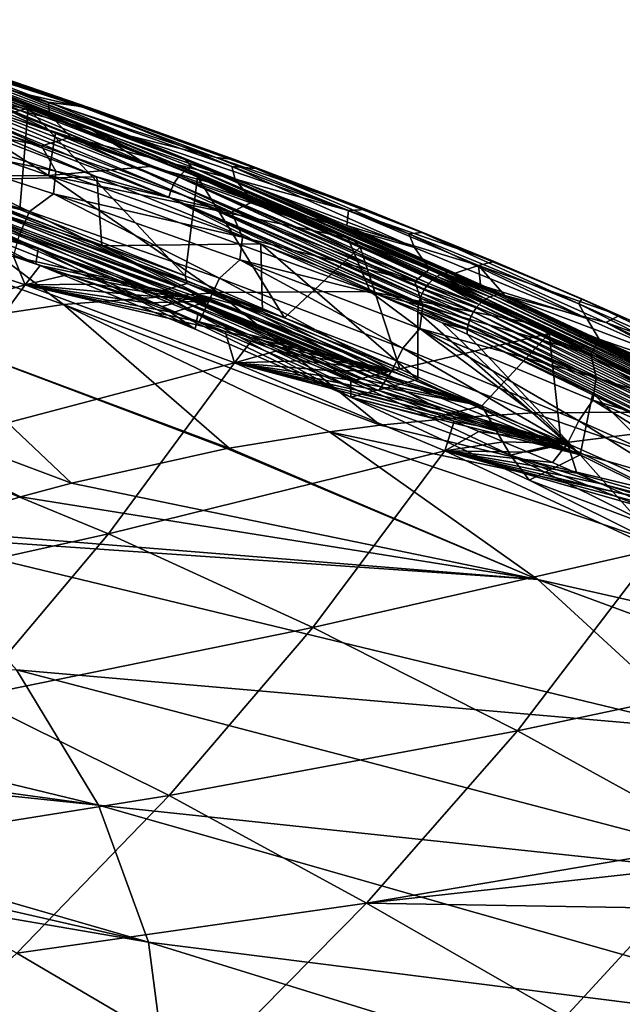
# Model space of a CAD drawing. Header units: metres. Extents: x -90 to 304, y -90 to 74.
# Tile 568 of 570: x 285 to 290, y 18 to 27. Entities that reach past the tile are written whole.
import ezdxf

# ---------------------------------------------------------------- set-up
doc = ezdxf.new("R2010")
doc.units = ezdxf.units.M
doc.layers.add('solid_21662050_350', color=7, linetype='CONTINUOUS')

msp = doc.modelspace()

# ---------------------------------------------------------------- linework, layer by layer
at = {"layer": 'solid_21662050_350'}
for points in [[(282.860077, 26.967546, 141.785889), (285.391907, 25.997471, 144.28891), (283.572021, 26.676016, 142.365829)], [(284.797668, 26.236841, 143.778885), (285.391907, 25.997471, 144.28891), (282.860077, 26.967546, 141.785889)], [(284.084564, 26.513582, 143.061722), (284.797668, 26.236841, 143.778885), (282.860077, 26.967546, 141.785889)], [(283.288879, 26.776848, 142.086197), (284.856659, 26.178158, 143.62468), (283.444427, 25.786367, 141.897827)], [(283.572021, 26.676016, 142.365829), (284.856659, 26.178158, 143.62468), (283.288879, 26.776848, 142.086197)], [(283.348022, 26.779381, 137.338989), (285.046204, 26.1238, 138.744736), (283.334229, 26.675659, 137.097656)], [(283.348022, 26.779381, 137.338989), (285.037933, 26.233812, 138.969894), (285.046204, 26.1238, 138.744736)], [(283.770935, 26.712223, 138.008698), (285.037933, 26.233812, 138.969894), (283.348022, 26.779381, 137.338989)], [(283.334229, 26.675659, 137.097656), (285.046204, 26.1238, 138.744736), (283.55484, 26.468742, 137.130325)], [(285.749878, 25.82793, 144.571564), (284.856659, 26.178158, 143.62468), (283.572021, 26.676016, 142.365829)], [(285.391907, 25.997471, 144.28891), (285.749878, 25.82793, 144.571564), (283.572021, 26.676016, 142.365829)], [(285.342224, 26.18902, 140.948334), (283.698151, 26.713907, 141.556244), (284.731323, 26.328991, 142.559357)], [(285.342224, 26.18902, 140.948334), (284.144592, 26.612247, 139.614594), (283.698151, 26.713907, 141.556244)], [(286.259369, 25.720785, 144.220551), (284.731323, 26.328991, 142.559357), (283.726318, 26.694147, 141.665741)], [(283.929321, 26.579264, 141.983887), (286.259369, 25.720785, 144.220551), (283.726318, 26.694147, 141.665741)], [(283.770935, 26.712223, 138.008698), (284.228638, 26.579193, 138.6539), (284.862305, 26.36977, 139.293213)], [(283.770935, 26.712223, 138.008698), (284.862305, 26.36977, 139.293213), (285.353668, 26.190222, 139.563828)], [(283.770935, 26.712223, 138.008698), (285.353668, 26.190222, 139.563828), (285.037933, 26.233812, 138.969894)], [(283.672821, 26.452242, 145.710098), (282.141113, 26.583212, 149.289658), (285.038818, 25.579311, 150.191071)], [(283.668335, 25.570341, 153.798538), (285.038818, 25.579311, 150.191071), (282.141113, 26.583212, 149.289658)], [(286.250763, 25.618464, 144.461502), (283.929321, 26.579264, 141.983887), (283.867157, 26.541365, 142.034088)], [(283.929321, 26.579264, 141.983887), (286.316223, 25.655144, 144.414688), (286.259369, 25.720785, 144.220551)], [(286.250763, 25.618464, 144.461502), (286.316223, 25.655144, 144.414688), (283.929321, 26.579264, 141.983887)], [(284.862305, 26.36977, 139.293213), (284.144592, 26.612247, 139.614594), (285.342224, 26.18902, 140.948334)], [(284.862305, 26.36977, 139.293213), (284.228638, 26.579193, 138.6539), (284.144592, 26.612247, 139.614594)], [(283.816711, 26.490572, 142.067062), (283.779388, 26.432983, 142.083755), (286.158661, 25.511707, 144.506638)], [(283.867157, 26.541365, 142.034088), (283.816711, 26.490572, 142.067062), (286.197754, 25.568623, 144.491821)], [(286.197754, 25.568623, 144.491821), (283.816711, 26.490572, 142.067062), (286.158661, 25.511707, 144.506638)], [(286.250763, 25.618464, 144.461502), (283.867157, 26.541365, 142.034088), (286.197754, 25.568623, 144.491821)], [(284.084564, 26.513582, 143.061722), (285.418396, 25.989967, 144.424713), (284.797668, 26.236841, 143.778885)], [(284.561249, 26.219551, 145.085114), (285.418396, 25.989967, 144.424713), (284.084564, 26.513582, 143.061722)], [(283.55484, 26.468742, 137.130325), (284.977692, 25.845009, 138.378418), (283.227112, 26.407505, 136.702728)], [(283.227112, 26.407505, 136.702728), (284.977692, 25.845009, 138.378418), (283.384369, 26.174856, 136.774841)], [(283.55484, 26.468742, 137.130325), (285.236481, 25.921221, 138.757584), (284.977692, 25.845009, 138.378418)], [(285.046204, 26.1238, 138.744736), (285.236481, 25.921221, 138.757584), (283.55484, 26.468742, 137.130325)], [(285.100891, 25.955633, 146.168869), (283.672821, 26.452242, 145.710098), (285.038818, 25.579311, 150.191071)], [(284.561249, 26.219551, 145.085114), (283.672821, 26.452242, 145.710098), (285.100891, 25.955633, 146.168869)], [(283.779388, 26.432983, 142.083755), (283.752686, 26.372955, 142.08844), (286.130768, 25.452129, 144.510056)], [(286.158661, 25.511707, 144.506638), (283.779388, 26.432983, 142.083755), (286.130768, 25.452129, 144.510056)], [(283.752686, 26.372955, 142.08844), (283.734619, 26.308586, 142.082458), (286.11203, 25.388025, 144.503326)], [(283.734619, 26.308586, 142.082458), (283.94986, 26.151678, 142.277588), (285.470459, 25.567926, 143.809433)], [(286.11203, 25.388025, 144.503326), (283.734619, 26.308586, 142.082458), (285.470459, 25.567926, 143.809433)], [(286.130768, 25.452129, 144.510056), (283.752686, 26.372955, 142.08844), (286.11203, 25.388025, 144.503326)], [(286.533203, 25.740835, 142.320145), (284.731323, 26.328991, 142.559357), (285.73764, 25.939556, 143.586975)], [(286.259369, 25.720785, 144.220551), (285.73764, 25.939556, 143.586975), (284.731323, 26.328991, 142.559357)], [(286.533203, 25.740835, 142.320145), (285.342224, 26.18902, 140.948334), (284.731323, 26.328991, 142.559357)], [(285.484467, 26.15733, 139.934326), (284.862305, 26.36977, 139.293213), (285.342224, 26.18902, 140.948334)], [(285.353668, 26.190222, 139.563828), (284.862305, 26.36977, 139.293213), (285.484467, 26.15733, 139.934326)], [(284.561249, 26.219551, 145.085114), (285.940674, 25.659512, 146.436249), (285.418396, 25.989967, 144.424713)], [(284.561249, 26.219551, 145.085114), (285.100891, 25.955633, 146.168869), (285.940674, 25.659512, 146.436249)], [(284.797668, 26.236841, 143.778885), (285.418396, 25.989967, 144.424713), (285.391907, 25.997471, 144.28891)], [(285.037933, 26.233812, 138.969894), (286.701599, 25.544165, 140.439789), (285.046204, 26.1238, 138.744736)], [(285.037933, 26.233812, 138.969894), (286.672058, 25.660872, 140.647797), (286.701599, 25.544165, 140.439789)], [(285.353668, 26.190222, 139.563828), (286.672058, 25.660872, 140.647797), (285.037933, 26.233812, 138.969894)], [(283.384369, 26.174856, 136.774841), (285.104218, 25.617224, 138.430771), (283.368317, 25.973232, 136.738876)], [(284.977692, 25.845009, 138.378418), (285.104218, 25.617224, 138.430771), (283.384369, 26.174856, 136.774841)], [(284.856659, 26.178158, 143.62468), (284.783813, 25.276978, 143.215759), (283.444427, 25.786367, 141.897827)], [(283.94986, 26.151678, 142.277588), (284.006348, 25.53558, 142.11821), (285.470459, 25.567926, 143.809433)], [(284.856659, 26.178158, 143.62468), (286.257416, 24.685368, 144.772308), (284.783813, 25.276978, 143.215759)], [(284.856659, 26.178158, 143.62468), (286.36557, 25.569077, 145.225601), (286.257416, 24.685368, 144.772308)], [(285.749878, 25.82793, 144.571564), (286.36557, 25.569077, 145.225601), (284.856659, 26.178158, 143.62468)], [(286.696228, 25.723339, 141.223679), (285.342224, 26.18902, 140.948334), (286.533203, 25.740835, 142.320145)], [(286.696228, 25.723339, 141.223679), (285.484467, 26.15733, 139.934326), (285.342224, 26.18902, 140.948334)], [(285.353668, 26.190222, 139.563828), (285.484467, 26.15733, 139.934326), (286.696228, 25.723339, 141.223679)], [(285.353668, 26.190222, 139.563828), (286.696228, 25.723339, 141.223679), (286.885803, 25.64373, 141.160828)], [(285.353668, 26.190222, 139.563828), (286.885803, 25.64373, 141.160828), (286.672058, 25.660872, 140.647797)], [(285.046204, 26.1238, 138.744736), (286.701599, 25.544165, 140.439789), (285.236481, 25.921221, 138.757584)], [(283.368317, 25.973232, 136.738876), (284.869781, 25.258219, 138.225204), (283.120148, 25.822948, 136.546356)], [(283.368317, 25.973232, 136.738876), (285.084351, 25.415548, 138.393372), (284.869781, 25.258219, 138.225204)], [(285.104218, 25.617224, 138.430771), (285.084351, 25.415548, 138.393372), (283.368317, 25.973232, 136.738876)], [(285.940674, 25.659512, 146.436249), (285.100891, 25.955633, 146.168869), (285.038818, 25.579311, 150.191071)], [(285.391907, 25.997471, 144.28891), (287.756409, 25.000101, 146.940491), (285.749878, 25.82793, 144.571564)], [(287.70517, 25.025986, 146.993011), (287.756409, 25.000101, 146.940491), (285.391907, 25.997471, 144.28891)], [(286.703094, 25.459581, 145.828659), (287.70517, 25.025986, 146.993011), (285.391907, 25.997471, 144.28891)], [(286.281372, 25.636702, 145.357529), (286.703094, 25.459581, 145.828659), (285.391907, 25.997471, 144.28891)], [(285.418396, 25.989967, 144.424713), (286.281372, 25.636702, 145.357529), (285.391907, 25.997471, 144.28891)], [(285.418396, 25.989967, 144.424713), (286.703094, 25.459581, 145.828659), (286.281372, 25.636702, 145.357529)], [(285.940674, 25.659512, 146.436249), (286.703094, 25.459581, 145.828659), (285.418396, 25.989967, 144.424713)], [(285.236481, 25.921221, 138.757584), (286.670288, 25.253817, 140.103714), (284.977692, 25.845009, 138.378418)], [(285.236481, 25.921221, 138.757584), (286.863342, 25.347046, 140.431168), (286.670288, 25.253817, 140.103714)], [(286.701599, 25.544165, 140.439789), (286.863342, 25.347046, 140.431168), (285.236481, 25.921221, 138.757584)], [(287.71167, 25.26939, 143.725311), (285.73764, 25.939556, 143.586975), (286.724243, 25.542072, 144.645706)], [(286.259369, 25.720785, 144.220551), (286.724243, 25.542072, 144.645706), (285.73764, 25.939556, 143.586975)], [(287.71167, 25.26939, 143.725311), (286.533203, 25.740835, 142.320145), (285.73764, 25.939556, 143.586975)], [(283.120148, 25.822948, 136.546356), (284.869781, 25.258219, 138.225204), (284.779999, 25.05504, 138.24527)], [(284.372864, 25.379379, 142.953491), (283.444427, 25.786367, 141.897827), (284.783813, 25.276978, 143.215759)], [(284.977692, 25.845009, 138.378418), (286.670288, 25.253817, 140.103714), (285.104218, 25.617224, 138.430771)], [(287.799438, 24.958883, 146.889191), (286.36557, 25.569077, 145.225601), (285.749878, 25.82793, 144.571564)], [(287.761658, 24.996424, 146.934738), (287.799438, 24.958883, 146.889191), (285.749878, 25.82793, 144.571564)], [(287.756409, 25.000101, 146.940491), (287.761658, 24.996424, 146.934738), (285.749878, 25.82793, 144.571564)], [(286.259369, 25.720785, 144.220551), (288.549713, 24.704548, 146.977737), (288.565948, 24.709534, 146.966232)], [(286.316223, 25.655144, 144.414688), (288.549713, 24.704548, 146.977737), (286.259369, 25.720785, 144.220551)], [(286.259369, 25.720785, 144.220551), (288.565948, 24.709534, 146.966232), (288.59967, 24.715668, 146.940826)], [(286.259369, 25.720785, 144.220551), (288.59967, 24.715668, 146.940826), (288.622223, 24.716518, 146.922653)], [(286.259369, 25.720785, 144.220551), (288.622223, 24.716518, 146.922653), (286.724243, 25.542072, 144.645706)], [(287.869171, 25.276123, 142.528931), (286.533203, 25.740835, 142.320145), (287.71167, 25.26939, 143.725311)], [(287.869171, 25.276123, 142.528931), (286.696228, 25.723339, 141.223679), (286.533203, 25.740835, 142.320145)], [(286.885803, 25.64373, 141.160828), (286.696228, 25.723339, 141.223679), (287.869171, 25.276123, 142.528931)], [(285.940674, 25.659512, 146.436249), (285.038818, 25.579311, 150.191071), (287.70517, 25.025986, 146.993011)], [(285.104218, 25.617224, 138.430771), (286.767944, 25.031889, 140.134583), (285.084351, 25.415548, 138.393372)], [(286.670288, 25.253817, 140.103714), (286.767944, 25.031889, 140.134583), (285.104218, 25.617224, 138.430771)], [(285.940674, 25.659512, 146.436249), (287.70517, 25.025986, 146.993011), (286.703094, 25.459581, 145.828659)], [(286.250763, 25.618464, 144.461502), (286.197754, 25.568623, 144.491821), (288.426788, 24.61912, 147.047211)], [(286.250763, 25.618464, 144.461502), (288.48114, 24.668388, 147.020721), (286.316223, 25.655144, 144.414688)], [(286.250763, 25.618464, 144.461502), (288.426788, 24.61912, 147.047211), (288.465607, 24.656471, 147.029068)], [(286.250763, 25.618464, 144.461502), (288.465607, 24.656471, 147.029068), (288.48114, 24.668388, 147.020721)], [(286.316223, 25.655144, 144.414688), (288.48114, 24.668388, 147.020721), (288.497345, 24.679256, 147.011414)], [(286.316223, 25.655144, 144.414688), (288.497345, 24.679256, 147.011414), (288.531158, 24.697233, 146.990265)], [(286.316223, 25.655144, 144.414688), (288.531158, 24.697233, 146.990265), (288.549713, 24.704548, 146.977737)], [(286.672058, 25.660872, 140.647797), (288.298462, 24.937565, 142.18161), (286.701599, 25.544165, 140.439789)], [(286.672058, 25.660872, 140.647797), (288.248596, 25.061371, 142.371521), (288.298462, 24.937565, 142.18161)], [(286.885803, 25.64373, 141.160828), (288.248596, 25.061371, 142.371521), (286.672058, 25.660872, 140.647797)], [(286.885803, 25.64373, 141.160828), (287.869171, 25.276123, 142.528931), (288.365723, 25.073385, 142.79863)], [(286.885803, 25.64373, 141.160828), (288.365723, 25.073385, 142.79863), (288.248596, 25.061371, 142.371521)], [(283.668335, 25.570341, 153.798538), (282.282043, 25.462223, 157.405243), (285.171143, 24.431583, 158.289612)], [(286.546692, 24.538097, 154.679794), (285.038818, 25.579311, 150.191071), (283.668335, 25.570341, 153.798538)], [(286.546692, 24.538097, 154.679794), (283.668335, 25.570341, 153.798538), (285.171143, 24.431583, 158.289612)], [(285.470459, 25.567926, 143.809433), (284.006348, 25.53558, 142.11821), (285.512451, 24.952457, 143.637833)], [(284.487549, 25.275898, 142.797318), (285.512451, 24.952457, 143.637833), (284.006348, 25.53558, 142.11821)], [(285.038818, 25.579311, 150.191071), (287.904846, 24.545956, 151.074692), (287.70517, 25.025986, 146.993011)], [(286.546692, 24.538097, 154.679794), (287.904846, 24.545956, 151.074692), (285.038818, 25.579311, 150.191071)], [(285.470459, 25.567926, 143.809433), (285.512451, 24.952457, 143.637833), (286.93158, 24.972134, 145.396774)], [(286.11203, 25.388025, 144.503326), (285.470459, 25.567926, 143.809433), (286.93158, 24.972134, 145.396774)], [(286.197754, 25.568623, 144.491821), (286.158661, 25.511707, 144.506638), (288.385284, 24.562698, 147.060547)], [(286.197754, 25.568623, 144.491821), (288.385284, 24.562698, 147.060547), (288.387695, 24.566624, 147.060013)], [(286.197754, 25.568623, 144.491821), (288.387695, 24.566624, 147.060013), (288.411255, 24.600462, 147.053101)], [(286.197754, 25.568623, 144.491821), (288.411255, 24.600462, 147.053101), (288.426788, 24.61912, 147.047211)], [(286.36557, 25.569077, 145.225601), (287.14212, 24.312737, 145.76622), (286.257416, 24.685368, 144.772308)], [(286.36557, 25.569077, 145.225601), (287.814423, 24.941969, 146.886093), (287.14212, 24.312737, 145.76622)], [(287.799438, 24.958883, 146.889191), (287.814423, 24.941969, 146.886093), (286.36557, 25.569077, 145.225601)], [(286.701599, 25.544165, 140.439789), (288.298462, 24.937565, 142.18161), (286.863342, 25.347046, 140.431168)], [(286.724243, 25.542072, 144.645706), (288.622223, 24.716518, 146.922653), (287.697662, 25.133259, 145.7435)], [(287.71167, 25.26939, 143.725311), (286.724243, 25.542072, 144.645706), (287.697662, 25.133259, 145.7435)], [(285.171143, 24.431583, 158.289612), (282.282043, 25.462223, 157.405243), (283.779633, 24.224615, 161.90329)], [(283.45816, 25.50252, 142.654282), (284.945374, 24.926147, 144.154037), (283.586151, 25.312702, 142.728058)], [(284.129272, 25.302382, 143.167358), (284.945374, 24.926147, 144.154037), (283.45816, 25.50252, 142.654282)], [(286.130768, 25.452129, 144.510056), (286.11203, 25.388025, 144.503326), (288.336487, 24.439508, 147.055359)], [(286.158661, 25.511707, 144.506638), (286.130768, 25.452129, 144.510056), (288.355957, 24.50366, 147.062927)], [(286.130768, 25.452129, 144.510056), (288.336487, 24.439508, 147.055359), (288.338287, 24.447649, 147.056854)], [(286.130768, 25.452129, 144.510056), (288.338287, 24.447649, 147.056854), (288.350372, 24.488745, 147.062057)], [(286.130768, 25.452129, 144.510056), (288.350372, 24.488745, 147.062057), (288.355957, 24.50366, 147.062927)], [(286.158661, 25.511707, 144.506638), (288.355957, 24.50366, 147.062927), (288.366943, 24.528734, 147.063126)], [(286.158661, 25.511707, 144.506638), (288.366943, 24.528734, 147.063126), (288.385284, 24.562698, 147.060547)], [(284.21048, 25.328047, 143.096069), (284.291656, 25.353714, 143.02478), (286.190918, 24.59482, 145.018585)], [(284.291656, 25.353714, 143.02478), (284.372864, 25.379379, 142.953491), (286.275574, 24.619164, 144.950974)], [(286.190918, 24.59482, 145.018585), (284.291656, 25.353714, 143.02478), (286.275574, 24.619164, 144.950974)], [(284.372864, 25.379379, 142.953491), (284.783813, 25.276978, 143.215759), (286.257416, 24.685368, 144.772308)], [(286.275574, 24.619164, 144.950974), (284.372864, 25.379379, 142.953491), (286.257416, 24.685368, 144.772308)], [(285.084351, 25.415548, 138.393372), (286.562225, 24.664589, 139.953049), (284.869781, 25.258219, 138.225204)], [(285.084351, 25.415548, 138.393372), (286.744629, 24.830214, 140.095383), (286.562225, 24.664589, 139.953049)], [(286.767944, 25.031889, 140.134583), (286.744629, 24.830214, 140.095383), (285.084351, 25.415548, 138.393372)], [(286.11203, 25.388025, 144.503326), (288.328308, 24.366032, 147.034744), (288.330933, 24.406116, 147.047638)], [(286.11203, 25.388025, 144.503326), (286.93158, 24.972134, 145.396774), (288.328308, 24.366032, 147.034744)], [(286.11203, 25.388025, 144.503326), (288.330933, 24.406116, 147.047638), (288.336487, 24.439508, 147.055359)], [(286.863342, 25.347046, 140.431168), (288.302704, 24.634811, 141.87738), (286.670288, 25.253817, 140.103714)], [(286.863342, 25.347046, 140.431168), (288.433563, 24.746876, 142.149933), (288.302704, 24.634811, 141.87738)], [(288.298462, 24.937565, 142.18161), (288.433563, 24.746876, 142.149933), (286.863342, 25.347046, 140.431168)], [(283.586151, 25.312702, 142.728058), (284.927124, 24.792295, 144.084137), (284.156982, 25.171329, 143.087769)], [(284.945374, 24.926147, 144.154037), (284.927124, 24.792295, 144.084137), (283.586151, 25.312702, 142.728058)], [(286.106232, 24.570477, 145.086212), (284.129272, 25.302382, 143.167358), (284.21048, 25.328047, 143.096069)], [(284.129272, 25.302382, 143.167358), (286.021576, 24.546133, 145.153824), (284.945374, 24.926147, 144.154037)], [(286.106232, 24.570477, 145.086212), (286.021576, 24.546133, 145.153824), (284.129272, 25.302382, 143.167358)], [(286.106232, 24.570477, 145.086212), (284.21048, 25.328047, 143.096069), (286.190918, 24.59482, 145.018585)], [(284.37738, 25.241028, 142.894165), (286.397186, 24.513268, 144.803177), (284.487549, 25.275898, 142.797318)], [(284.487549, 25.275898, 142.797318), (286.397186, 24.513268, 144.803177), (285.512451, 24.952457, 143.637833)], [(284.869781, 25.258219, 138.225204), (286.468231, 24.462189, 139.970764), (284.779999, 25.05504, 138.24527)], [(284.869781, 25.258219, 138.225204), (286.562225, 24.664589, 139.953049), (286.468231, 24.462189, 139.970764)], [(288.871216, 24.77771, 145.15683), (287.71167, 25.26939, 143.725311), (287.697662, 25.133259, 145.7435)], [(289.009583, 24.813622, 143.858505), (287.869171, 25.276123, 142.528931), (287.71167, 25.26939, 143.725311)], [(289.009583, 24.813622, 143.858505), (287.71167, 25.26939, 143.725311), (288.871216, 24.77771, 145.15683)], [(288.365723, 25.073385, 142.79863), (287.869171, 25.276123, 142.528931), (289.009583, 24.813622, 143.858505)], [(281.956512, 23.804647, 137.549377), (282.985352, 25.21801, 136.863602), (284.830658, 24.604788, 138.665985)], [(284.830658, 24.604788, 138.665985), (282.985352, 25.21801, 136.863602), (284.725616, 24.859064, 138.358887)], [(284.267181, 25.206173, 142.990982), (284.156982, 25.171329, 143.087769), (286.052429, 24.414097, 145.078629)], [(284.927124, 24.792295, 144.084137), (286.052429, 24.414097, 145.078629), (284.156982, 25.171329, 143.087769)], [(284.267181, 25.206173, 142.990982), (286.167389, 24.447138, 144.986862), (284.37738, 25.241028, 142.894165)], [(284.267181, 25.206173, 142.990982), (286.052429, 24.414097, 145.078629), (286.167389, 24.447138, 144.986862)], [(284.37738, 25.241028, 142.894165), (286.282318, 24.480194, 144.895035), (286.397186, 24.513268, 144.803177)], [(286.167389, 24.447138, 144.986862), (286.282318, 24.480194, 144.895035), (284.37738, 25.241028, 142.894165)], [(286.670288, 25.253817, 140.103714), (288.302704, 24.634811, 141.87738), (286.767944, 25.031889, 140.134583)], [(287.697662, 25.133259, 145.7435), (288.622223, 24.716518, 146.922653), (288.631592, 24.71607, 146.914795)], [(287.697662, 25.133259, 145.7435), (288.631592, 24.71607, 146.914795), (288.662811, 24.710903, 146.887283)], [(288.871216, 24.77771, 145.15683), (287.697662, 25.133259, 145.7435), (288.662811, 24.710903, 146.887283)], [(284.779999, 25.05504, 138.24527), (286.468231, 24.462189, 139.970764), (284.725616, 24.859064, 138.358887)], [(286.767944, 25.031889, 140.134583), (288.37326, 24.419605, 141.885132), (286.744629, 24.830214, 140.095383)], [(288.302704, 24.634811, 141.87738), (288.37326, 24.419605, 141.885132), (286.767944, 25.031889, 140.134583)], [(289.39325, 24.251583, 149.110519), (287.756409, 25.000101, 146.940491), (287.70517, 25.025986, 146.993011)], [(287.904846, 24.545956, 151.074692), (289.39325, 24.251583, 149.110519), (287.70517, 25.025986, 146.993011)], [(289.452972, 24.223412, 149.055206), (287.761658, 24.996424, 146.934738), (287.756409, 25.000101, 146.940491)], [(289.39325, 24.251583, 149.110519), (289.452972, 24.223412, 149.055206), (287.756409, 25.000101, 146.940491)], [(289.452972, 24.223412, 149.055206), (287.799438, 24.958883, 146.889191), (287.761658, 24.996424, 146.934738)], [(288.365723, 25.073385, 142.79863), (289.764465, 24.436895, 144.139694), (288.248596, 25.061371, 142.371521)], [(288.248596, 25.061371, 142.371521), (289.833771, 24.305456, 143.968994), (288.298462, 24.937565, 142.18161)], [(288.248596, 25.061371, 142.371521), (289.764465, 24.436895, 144.139694), (289.833771, 24.305456, 143.968994)], [(288.365723, 25.073385, 142.79863), (289.009583, 24.813622, 143.858505), (289.790588, 24.481033, 144.475891)], [(288.365723, 25.073385, 142.79863), (289.790588, 24.481033, 144.475891), (289.764465, 24.436895, 144.139694)], [(284.945374, 24.926147, 144.154037), (286.344879, 24.210655, 145.623672), (284.927124, 24.792295, 144.084137)], [(284.945374, 24.926147, 144.154037), (286.368073, 24.341702, 145.700546), (286.344879, 24.210655, 145.623672)], [(286.021576, 24.546133, 145.153824), (286.368073, 24.341702, 145.700546), (284.945374, 24.926147, 144.154037)], [(286.93158, 24.972134, 145.396774), (285.512451, 24.952457, 143.637833), (286.944824, 24.364628, 145.195007)], [(286.397186, 24.513268, 144.803177), (286.944824, 24.364628, 145.195007), (285.512451, 24.952457, 143.637833)], [(286.93158, 24.972134, 145.396774), (286.944824, 24.364628, 145.195007), (288.328156, 23.762032, 146.817062)], [(286.93158, 24.972134, 145.396774), (288.328156, 23.762032, 146.817062), (288.328308, 24.366032, 147.034744)], [(287.814423, 24.941969, 146.886093), (288.170135, 23.859165, 146.982346), (287.14212, 24.312737, 145.76622)], [(287.799438, 24.958883, 146.889191), (289.499695, 24.174314, 149.002045), (287.814423, 24.941969, 146.886093)], [(289.452972, 24.223412, 149.055206), (289.499695, 24.174314, 149.002045), (287.799438, 24.958883, 146.889191)], [(287.814423, 24.941969, 146.886093), (289.499695, 24.174314, 149.002045), (288.170135, 23.859165, 146.982346)], [(288.298462, 24.937565, 142.18161), (289.833771, 24.305456, 143.968994), (288.433563, 24.746876, 142.149933)], [(284.830658, 24.604788, 138.665985), (284.725616, 24.859064, 138.358887), (284.965271, 24.777563, 138.598175)], [(286.468231, 24.462189, 139.970764), (284.965271, 24.777563, 138.598175), (284.725616, 24.859064, 138.358887)], [(286.744629, 24.830214, 140.095383), (288.194824, 24.043003, 141.728699), (286.562225, 24.664589, 139.953049)], [(286.744629, 24.830214, 140.095383), (288.346802, 24.217985, 141.843765), (288.194824, 24.043003, 141.728699)], [(288.37326, 24.419605, 141.885132), (288.346802, 24.217985, 141.843765), (286.744629, 24.830214, 140.095383)], [(284.830658, 24.604788, 138.665985), (284.965271, 24.777563, 138.598175), (285.203827, 24.69548, 138.83844)], [(284.927124, 24.792295, 144.084137), (286.344879, 24.210655, 145.623672), (286.052429, 24.414097, 145.078629)], [(286.468231, 24.462189, 139.970764), (285.203827, 24.69548, 138.83844), (284.965271, 24.777563, 138.598175)], [(288.433563, 24.746876, 142.149933), (289.871979, 23.989208, 143.698547), (288.302704, 24.634811, 141.87738)], [(288.433563, 24.746876, 142.149933), (289.944183, 24.122141, 143.912903), (289.871979, 23.989208, 143.698547)], [(289.833771, 24.305456, 143.968994), (289.944183, 24.122141, 143.912903), (288.433563, 24.746876, 142.149933)], [(288.871216, 24.77771, 145.15683), (288.662811, 24.710903, 146.887283), (288.887543, 24.609797, 147.163116)], [(290.12561, 24.333963, 145.22084), (289.009583, 24.813622, 143.858505), (288.871216, 24.77771, 145.15683)], [(288.871216, 24.77771, 145.15683), (288.887543, 24.609797, 147.163116), (289.104584, 24.511206, 147.432526)], [(290.004608, 24.271036, 146.603836), (288.871216, 24.77771, 145.15683), (289.104584, 24.511206, 147.432526)], [(290.12561, 24.333963, 145.22084), (288.871216, 24.77771, 145.15683), (290.004608, 24.271036, 146.603836)], [(289.790588, 24.481033, 144.475891), (289.009583, 24.813622, 143.858505), (290.12561, 24.333963, 145.22084)], [(284.830658, 24.604788, 138.665985), (285.203827, 24.69548, 138.83844), (285.441284, 24.612812, 139.079712)], [(286.468231, 24.462189, 139.970764), (285.441284, 24.612812, 139.079712), (285.203827, 24.69548, 138.83844)], [(286.275574, 24.619164, 144.950974), (286.257416, 24.685368, 144.772308), (287.14212, 24.312737, 145.76622)], [(286.562225, 24.664589, 139.953049), (288.096893, 23.841303, 141.743637), (286.468231, 24.462189, 139.970764)], [(286.562225, 24.664589, 139.953049), (288.194824, 24.043003, 141.728699), (288.096893, 23.841303, 141.743637)], [(288.465607, 24.656471, 147.029068), (288.426788, 24.61912, 147.047211), (288.876556, 24.431181, 147.585724)], [(288.48114, 24.668388, 147.020721), (288.465607, 24.656471, 147.029068), (288.906342, 24.458218, 147.571762)], [(288.465607, 24.656471, 147.029068), (288.876556, 24.431181, 147.585724), (288.906342, 24.458218, 147.571762)], [(288.497345, 24.679256, 147.011414), (288.48114, 24.668388, 147.020721), (288.938141, 24.480625, 147.554489)], [(288.48114, 24.668388, 147.020721), (288.906342, 24.458218, 147.571762), (288.938141, 24.480625, 147.554489)], [(288.531158, 24.697233, 146.990265), (288.497345, 24.679256, 147.011414), (288.971344, 24.497959, 147.534241)], [(288.497345, 24.679256, 147.011414), (288.938141, 24.480625, 147.554489), (288.971344, 24.497959, 147.534241)], [(288.549713, 24.704548, 146.977737), (288.531158, 24.697233, 146.990265), (289.005249, 24.509869, 147.511444)], [(288.531158, 24.697233, 146.990265), (288.971344, 24.497959, 147.534241), (289.005249, 24.509869, 147.511444)], [(288.565948, 24.709534, 146.966232), (288.549713, 24.704548, 146.977737), (289.005249, 24.509869, 147.511444)], [(288.59967, 24.715668, 146.940826), (288.565948, 24.709534, 146.966232), (289.039215, 24.516108, 147.486572)], [(288.565948, 24.709534, 146.966232), (289.005249, 24.509869, 147.511444), (289.039215, 24.516108, 147.486572)], [(288.622223, 24.716518, 146.922653), (288.59967, 24.715668, 146.940826), (289.07254, 24.51656, 147.460083)], [(288.59967, 24.715668, 146.940826), (289.039215, 24.516108, 147.486572), (289.07254, 24.51656, 147.460083)], [(288.631592, 24.71607, 146.914795), (288.622223, 24.716518, 146.922653), (289.07254, 24.51656, 147.460083)], [(288.631592, 24.71607, 146.914795), (289.07254, 24.51656, 147.460083), (289.104584, 24.511206, 147.432526)], [(288.887543, 24.609797, 147.163116), (288.631592, 24.71607, 146.914795), (289.104584, 24.511206, 147.432526)], [(288.887543, 24.609797, 147.163116), (288.662811, 24.710903, 146.887283), (288.631592, 24.71607, 146.914795)], [(283.757751, 23.135487, 139.403717), (281.956512, 23.804647, 137.549377), (284.830658, 24.604788, 138.665985)], [(283.757751, 23.135487, 139.403717), (284.830658, 24.604788, 138.665985), (286.694641, 23.910372, 140.629257)], [(284.830658, 24.604788, 138.665985), (285.441284, 24.612812, 139.079712), (285.677673, 24.529554, 139.321991)], [(284.830658, 24.604788, 138.665985), (286.380341, 24.276258, 140.054932), (286.612366, 24.190657, 140.301254)], [(286.694641, 23.910372, 140.629257), (284.830658, 24.604788, 138.665985), (286.612366, 24.190657, 140.301254)], [(284.830658, 24.604788, 138.665985), (286.147217, 24.361271, 139.809631), (286.380341, 24.276258, 140.054932)], [(284.830658, 24.604788, 138.665985), (285.912994, 24.445704, 139.565308), (286.147217, 24.361271, 139.809631)], [(284.830658, 24.604788, 138.665985), (285.677673, 24.529554, 139.321991), (285.912994, 24.445704, 139.565308)], [(286.468231, 24.462189, 139.970764), (285.677673, 24.529554, 139.321991), (285.441284, 24.612812, 139.079712)], [(287.907257, 23.793049, 147.173721), (286.021576, 24.546133, 145.153824), (286.106232, 24.570477, 145.086212)], [(286.106232, 24.570477, 145.086212), (286.190918, 24.59482, 145.018585), (287.995239, 23.816004, 147.10997)], [(286.106232, 24.570477, 145.086212), (287.995239, 23.816004, 147.10997), (287.951569, 23.804609, 147.141617)], [(287.907257, 23.793049, 147.173721), (286.106232, 24.570477, 145.086212), (287.951569, 23.804609, 147.141617)], [(286.190918, 24.59482, 145.018585), (286.275574, 24.619164, 144.950974), (288.083252, 23.838966, 147.046188)], [(286.190918, 24.59482, 145.018585), (288.083252, 23.838966, 147.046188), (287.995239, 23.816004, 147.10997)], [(286.275574, 24.619164, 144.950974), (287.14212, 24.312737, 145.76622), (288.170135, 23.859165, 146.982346)], [(288.083252, 23.838966, 147.046188), (286.275574, 24.619164, 144.950974), (288.170135, 23.859165, 146.982346)], [(288.302704, 24.634811, 141.87738), (289.871979, 23.989208, 143.698547), (288.37326, 24.419605, 141.885132)], [(288.385284, 24.562698, 147.060547), (288.366943, 24.528734, 147.063126), (288.8255, 24.365496, 147.602692)], [(288.387695, 24.566624, 147.060013), (288.385284, 24.562698, 147.060547), (288.8255, 24.365496, 147.602692)], [(288.411255, 24.600462, 147.053101), (288.387695, 24.566624, 147.060013), (288.849426, 24.400063, 147.596115)], [(288.387695, 24.566624, 147.060013), (288.8255, 24.365496, 147.602692), (288.849426, 24.400063, 147.596115)], [(288.426788, 24.61912, 147.047211), (288.411255, 24.600462, 147.053101), (288.876556, 24.431181, 147.585724)], [(288.411255, 24.600462, 147.053101), (288.849426, 24.400063, 147.596115), (288.876556, 24.431181, 147.585724)], [(286.546692, 24.538097, 154.679794), (285.171143, 24.431583, 158.289612), (287.994598, 23.356218, 159.227509)], [(286.468231, 24.462189, 139.970764), (285.912994, 24.445704, 139.565308), (285.677673, 24.529554, 139.321991)], [(286.021576, 24.546133, 145.153824), (287.819305, 23.7701, 147.237473), (286.368073, 24.341702, 145.700546)], [(287.907257, 23.793049, 147.173721), (287.819305, 23.7701, 147.237473), (286.021576, 24.546133, 145.153824)], [(286.167389, 24.447138, 144.986862), (287.970673, 23.66865, 147.076431), (286.282318, 24.480194, 144.895035)], [(286.282318, 24.480194, 144.895035), (288.209564, 23.731031, 146.903168), (286.397186, 24.513268, 144.803177)], [(286.282318, 24.480194, 144.895035), (288.090088, 23.699818, 146.989868), (288.209564, 23.731031, 146.903168)], [(288.031494, 23.684523, 147.032349), (288.090088, 23.699818, 146.989868), (286.282318, 24.480194, 144.895035)], [(287.970673, 23.66865, 147.076431), (288.031494, 23.684523, 147.032349), (286.282318, 24.480194, 144.895035)], [(286.397186, 24.513268, 144.803177), (288.209564, 23.731031, 146.903168), (286.944824, 24.364628, 145.195007)], [(286.546692, 24.538097, 154.679794), (289.353394, 23.465822, 155.626633), (287.904846, 24.545956, 151.074692)], [(286.546692, 24.538097, 154.679794), (287.994598, 23.356218, 159.227509), (288.670349, 23.422979, 157.44104)], [(286.546692, 24.538097, 154.679794), (288.670349, 23.422979, 157.44104), (289.353394, 23.465822, 155.626633)], [(287.904846, 24.545956, 151.074692), (289.353394, 23.465822, 155.626633), (290.719025, 23.475111, 151.979782)], [(287.904846, 24.545956, 151.074692), (290.719025, 23.475111, 151.979782), (289.39325, 24.251583, 149.110519)], [(288.350372, 24.488745, 147.062057), (288.338287, 24.447649, 147.056854), (288.788971, 24.28882, 147.604004)], [(288.355957, 24.50366, 147.062927), (288.350372, 24.488745, 147.062057), (288.805206, 24.328167, 147.605331)], [(288.350372, 24.488745, 147.062057), (288.788971, 24.28882, 147.604004), (288.805206, 24.328167, 147.605331)], [(288.366943, 24.528734, 147.063126), (288.355957, 24.50366, 147.062927), (288.805206, 24.328167, 147.605331)], [(288.366943, 24.528734, 147.063126), (288.805206, 24.328167, 147.605331), (288.8255, 24.365496, 147.602692)], [(291.140594, 23.417059, 150.498352), (288.938141, 24.480625, 147.554489), (288.906342, 24.458218, 147.571762)], [(291.175018, 23.433535, 150.480225), (288.971344, 24.497959, 147.534241), (288.938141, 24.480625, 147.554489)], [(291.175018, 23.433535, 150.480225), (288.938141, 24.480625, 147.554489), (291.140594, 23.417059, 150.498352)], [(291.210144, 23.444653, 150.459656), (289.005249, 24.509869, 147.511444), (288.971344, 24.497959, 147.534241)], [(291.210144, 23.444653, 150.459656), (288.971344, 24.497959, 147.534241), (291.175018, 23.433535, 150.480225)], [(291.245392, 23.450195, 150.436996), (289.039215, 24.516108, 147.486572), (289.005249, 24.509869, 147.511444)], [(291.245392, 23.450195, 150.436996), (289.005249, 24.509869, 147.511444), (291.210144, 23.444653, 150.459656)], [(291.279938, 23.450048, 150.412781), (289.07254, 24.51656, 147.460083), (289.039215, 24.516108, 147.486572)], [(291.279938, 23.450048, 150.412781), (289.039215, 24.516108, 147.486572), (291.245392, 23.450195, 150.436996)], [(291.314087, 23.446342, 150.387985), (289.104584, 24.511206, 147.432526), (289.07254, 24.51656, 147.460083)], [(291.279938, 23.450048, 150.412781), (291.314087, 23.446342, 150.387985), (289.07254, 24.51656, 147.460083)], [(290.650208, 23.92901, 147.912033), (290.004608, 24.271036, 146.603836), (289.104584, 24.511206, 147.432526)], [(290.235016, 23.980997, 148.894592), (290.650208, 23.92901, 147.912033), (289.104584, 24.511206, 147.432526)], [(290.235016, 23.980997, 148.894592), (289.104584, 24.511206, 147.432526), (291.314087, 23.446342, 150.387985)], [(289.790588, 24.481033, 144.475891), (291.218231, 23.791906, 145.950592), (289.764465, 24.436895, 144.139694)], [(289.790588, 24.481033, 144.475891), (290.12561, 24.333963, 145.22084), (291.159729, 23.870647, 146.191208)], [(289.790588, 24.481033, 144.475891), (291.159729, 23.870647, 146.191208), (291.218231, 23.791906, 145.950592)], [(285.171143, 24.431583, 158.289612), (283.779633, 24.224615, 161.90329), (286.648163, 23.152071, 162.76123)], [(285.171143, 24.431583, 158.289612), (287.543182, 23.2983, 160.415833), (287.994598, 23.356218, 159.227509)], [(285.171143, 24.431583, 158.289612), (286.648163, 23.152071, 162.76123), (287.543182, 23.2983, 160.415833)], [(286.468231, 24.462189, 139.970764), (286.147217, 24.361271, 139.809631), (285.912994, 24.445704, 139.565308)], [(286.167389, 24.447138, 144.986862), (286.052429, 24.414097, 145.078629), (287.851318, 23.637514, 147.162918)], [(287.732117, 23.606438, 147.249237), (287.851318, 23.637514, 147.162918), (286.052429, 24.414097, 145.078629)], [(286.344879, 24.210655, 145.623672), (287.732117, 23.606438, 147.249237), (286.052429, 24.414097, 145.078629)], [(286.468231, 24.462189, 139.970764), (286.380341, 24.276258, 140.054932), (286.147217, 24.361271, 139.809631)], [(286.167389, 24.447138, 144.986862), (287.851318, 23.637514, 147.162918), (287.970673, 23.66865, 147.076431)], [(286.468231, 24.462189, 139.970764), (288.096893, 23.841303, 141.743637), (286.380341, 24.276258, 140.054932)], [(288.330933, 24.406116, 147.047638), (288.328308, 24.366032, 147.034744), (288.769989, 24.207325, 147.589569)], [(288.336487, 24.439508, 147.055359), (288.330933, 24.406116, 147.047638), (288.777161, 24.248281, 147.598709)], [(288.330933, 24.406116, 147.047638), (288.769989, 24.207325, 147.589569), (288.777161, 24.248281, 147.598709)], [(288.338287, 24.447649, 147.056854), (288.336487, 24.439508, 147.055359), (288.777161, 24.248281, 147.598709)], [(288.338287, 24.447649, 147.056854), (288.777161, 24.248281, 147.598709), (288.788971, 24.28882, 147.604004)], [(288.37326, 24.419605, 141.885132), (289.917389, 23.781569, 143.681747), (288.346802, 24.217985, 141.843765)], [(289.871979, 23.989208, 143.698547), (289.917389, 23.781569, 143.681747), (288.37326, 24.419605, 141.885132)], [(291.02359, 23.305357, 150.539948), (288.849426, 24.400063, 147.596115), (288.8255, 24.365496, 147.602692)], [(291.048523, 23.339136, 150.534668), (288.876556, 24.431181, 147.585724), (288.849426, 24.400063, 147.596115)], [(291.048523, 23.339136, 150.534668), (288.849426, 24.400063, 147.596115), (291.02359, 23.305357, 150.539948)], [(291.107635, 23.39554, 150.513657), (288.906342, 24.458218, 147.571762), (288.876556, 24.431181, 147.585724)], [(291.076752, 23.369396, 150.525848), (288.876556, 24.431181, 147.585724), (291.048523, 23.339136, 150.534668)], [(291.107635, 23.39554, 150.513657), (288.876556, 24.431181, 147.585724), (291.076752, 23.369396, 150.525848)], [(291.140594, 23.417059, 150.498352), (288.906342, 24.458218, 147.571762), (291.107635, 23.39554, 150.513657)], [(289.764465, 24.436895, 144.139694), (291.305908, 23.652349, 145.800156), (289.833771, 24.305456, 143.968994)], [(289.764465, 24.436895, 144.139694), (291.218231, 23.791906, 145.950592), (291.305908, 23.652349, 145.800156)], [(286.368073, 24.341702, 145.700546), (287.732117, 23.606438, 147.249237), (286.344879, 24.210655, 145.623672)], [(286.368073, 24.341702, 145.700546), (287.732422, 23.747433, 147.30043), (287.732117, 23.606438, 147.249237)], [(287.819305, 23.7701, 147.237473), (287.732422, 23.747433, 147.30043), (286.368073, 24.341702, 145.700546)], [(288.209564, 23.731031, 146.903168), (288.328156, 23.762032, 146.817062), (286.944824, 24.364628, 145.195007)], [(288.328308, 24.366032, 147.034744), (288.328156, 23.762032, 146.817062), (289.774384, 23.092699, 148.656387)], [(288.545563, 24.268044, 147.301132), (288.328308, 24.366032, 147.034744), (289.774384, 23.092699, 148.656387)], [(288.769989, 24.207325, 147.589569), (288.328308, 24.366032, 147.034744), (288.545563, 24.268044, 147.301132)], [(290.985413, 23.229902, 150.53949), (288.805206, 24.328167, 147.605331), (288.788971, 24.28882, 147.604004)], [(291.002411, 23.268707, 150.54158), (288.8255, 24.365496, 147.602692), (288.805206, 24.328167, 147.605331)], [(291.002411, 23.268707, 150.54158), (288.805206, 24.328167, 147.605331), (290.985413, 23.229902, 150.53949)], [(291.02359, 23.305357, 150.539948), (288.8255, 24.365496, 147.602692), (291.002411, 23.268707, 150.54158)], [(289.833771, 24.305456, 143.968994), (291.305908, 23.652349, 145.800156), (289.944183, 24.122141, 143.912903)], [(291.225647, 23.834843, 146.625824), (290.12561, 24.333963, 145.22084), (290.004608, 24.271036, 146.603836)], [(291.159729, 23.870647, 146.191208), (290.12561, 24.333963, 145.22084), (291.225647, 23.834843, 146.625824)], [(283.779633, 24.224615, 161.90329), (282.373657, 23.915482, 165.52002), (285.242676, 22.839647, 166.414398)], [(283.779633, 24.224615, 161.90329), (285.242676, 22.839647, 166.414398), (286.626831, 23.148088, 162.816925)], [(283.779633, 24.224615, 161.90329), (286.626831, 23.148088, 162.816925), (286.648163, 23.152071, 162.76123)], [(288.096893, 23.841303, 141.743637), (286.612366, 24.190657, 140.301254), (286.380341, 24.276258, 140.054932)], [(288.346802, 24.217985, 141.843765), (289.764923, 23.39448, 143.551834), (288.194824, 24.043003, 141.728699)], [(288.346802, 24.217985, 141.843765), (289.888214, 23.579994, 143.638077), (289.764923, 23.39448, 143.551834)], [(289.917389, 23.781569, 143.681747), (289.888214, 23.579994, 143.638077), (288.346802, 24.217985, 141.843765)], [(288.545563, 24.268044, 147.301132), (289.774384, 23.092699, 148.656387), (288.767548, 24.16679, 147.576706)], [(288.769989, 24.207325, 147.589569), (288.545563, 24.268044, 147.301132), (288.767548, 24.16679, 147.576706)], [(288.769989, 24.207325, 147.589569), (288.767548, 24.16679, 147.576706), (290.962616, 23.108475, 150.511703)], [(290.965302, 23.148985, 150.524414), (288.777161, 24.248281, 147.598709), (288.769989, 24.207325, 147.589569)], [(290.965302, 23.148985, 150.524414), (288.769989, 24.207325, 147.589569), (290.962616, 23.108475, 150.511703)], [(290.972961, 23.189743, 150.533737), (288.788971, 24.28882, 147.604004), (288.777161, 24.248281, 147.598709)], [(290.972961, 23.189743, 150.533737), (288.777161, 24.248281, 147.598709), (290.965302, 23.148985, 150.524414)], [(290.985413, 23.229902, 150.53949), (288.788971, 24.28882, 147.604004), (290.972961, 23.189743, 150.533737)], [(289.39325, 24.251583, 149.110519), (290.719025, 23.475111, 151.979782), (290.973236, 23.465055, 151.301727)], [(289.39325, 24.251583, 149.110519), (290.973236, 23.465055, 151.301727), (291.03714, 23.434822, 151.25209)], [(289.39325, 24.251583, 149.110519), (291.03714, 23.434822, 151.25209), (289.452972, 24.223412, 149.055206)], [(289.452972, 24.223412, 149.055206), (291.03714, 23.434822, 151.25209), (291.08548, 23.384512, 151.200821)], [(289.452972, 24.223412, 149.055206), (291.08548, 23.384512, 151.200821), (289.499695, 24.174314, 149.002045)], [(290.650208, 23.92901, 147.912033), (291.111115, 23.752256, 148.054382), (290.004608, 24.271036, 146.603836)], [(291.225647, 23.834843, 146.625824), (290.004608, 24.271036, 146.603836), (291.111115, 23.752256, 148.054382)], [(286.694641, 23.910372, 140.629257), (286.612366, 24.190657, 140.301254), (286.843292, 24.104452, 140.54863)], [(288.096893, 23.841303, 141.743637), (286.843292, 24.104452, 140.54863), (286.612366, 24.190657, 140.301254)], [(289.499695, 24.174314, 149.002045), (288.900665, 23.528923, 147.8927), (288.170135, 23.859165, 146.982346)], [(289.888214, 23.641602, 149.025345), (288.767548, 24.16679, 147.576706), (289.774384, 23.092699, 148.656387)], [(290.962616, 23.108475, 150.511703), (288.767548, 24.16679, 147.576706), (289.888214, 23.641602, 149.025345)], [(289.499695, 24.174314, 149.002045), (289.608002, 23.196579, 148.811981), (288.900665, 23.528923, 147.8927)], [(289.499695, 24.174314, 149.002045), (291.08548, 23.384512, 151.200821), (289.608002, 23.196579, 148.811981)], [(289.944183, 24.122141, 143.912903), (291.376221, 23.321562, 145.565491), (289.871979, 23.989208, 143.698547)], [(289.944183, 24.122141, 143.912903), (291.393829, 23.477186, 145.718384), (291.376221, 23.321562, 145.565491)], [(291.305908, 23.652349, 145.800156), (291.393829, 23.477186, 145.718384), (289.944183, 24.122141, 143.912903)], [(286.694641, 23.910372, 140.629257), (286.843292, 24.104452, 140.54863), (287.073181, 24.017637, 140.797073)], [(288.096893, 23.841303, 141.743637), (287.073181, 24.017637, 140.797073), (286.843292, 24.104452, 140.54863)], [(288.194824, 24.043003, 141.728699), (289.663361, 23.193367, 143.563782), (288.096893, 23.841303, 141.743637)], [(288.194824, 24.043003, 141.728699), (289.764923, 23.39448, 143.551834), (289.663361, 23.193367, 143.563782)], [(286.694641, 23.910372, 140.629257), (287.073181, 24.017637, 140.797073), (287.301971, 23.930214, 141.046555)], [(288.096893, 23.841303, 141.743637), (287.301971, 23.930214, 141.046555), (287.073181, 24.017637, 140.797073)], [(289.871979, 23.989208, 143.698547), (291.376221, 23.321562, 145.565491), (289.917389, 23.781569, 143.681747)], [(282.373657, 23.915482, 165.52002), (283.84201, 22.429352, 170.019226), (284.787872, 22.717173, 167.58876)], [(282.373657, 23.915482, 165.52002), (284.787872, 22.717173, 167.58876), (285.242676, 22.839647, 166.414398)], [(285.572968, 22.387945, 141.412735), (283.757751, 23.135487, 139.403717), (286.694641, 23.910372, 140.629257)], [(285.572968, 22.387945, 141.412735), (286.694641, 23.910372, 140.629257), (288.571045, 23.126844, 142.772202)], [(286.694641, 23.910372, 140.629257), (287.301971, 23.930214, 141.046555), (287.529663, 23.84219, 141.297089)], [(286.694641, 23.910372, 140.629257), (288.429565, 23.484049, 142.31012), (288.651794, 23.393026, 142.566147)], [(288.571045, 23.126844, 142.772202), (286.694641, 23.910372, 140.629257), (288.651794, 23.393026, 142.566147)], [(286.694641, 23.910372, 140.629257), (288.206207, 23.574486, 142.055206), (288.429565, 23.484049, 142.31012)], [(286.694641, 23.910372, 140.629257), (287.98175, 23.664328, 141.801376), (288.206207, 23.574486, 142.055206)], [(286.694641, 23.910372, 140.629257), (287.756256, 23.753561, 141.548676), (287.98175, 23.664328, 141.801376)], [(286.694641, 23.910372, 140.629257), (287.529663, 23.84219, 141.297089), (287.756256, 23.753561, 141.548676)], [(288.096893, 23.841303, 141.743637), (287.529663, 23.84219, 141.297089), (287.301971, 23.930214, 141.046555)], [(288.083252, 23.838966, 147.046188), (288.170135, 23.859165, 146.982346), (288.900665, 23.528923, 147.8927)], [(288.096893, 23.841303, 141.743637), (287.756256, 23.753561, 141.548676), (287.529663, 23.84219, 141.297089)], [(287.819305, 23.7701, 147.237473), (288.900665, 23.528923, 147.8927), (287.732422, 23.747433, 147.30043)], [(288.096893, 23.841303, 141.743637), (287.98175, 23.664328, 141.801376), (287.756256, 23.753561, 141.548676)], [(287.907257, 23.793049, 147.173721), (288.900665, 23.528923, 147.8927), (287.819305, 23.7701, 147.237473)], [(287.907257, 23.793049, 147.173721), (287.951569, 23.804609, 147.141617), (288.900665, 23.528923, 147.8927)], [(287.951569, 23.804609, 147.141617), (287.995239, 23.816004, 147.10997), (288.900665, 23.528923, 147.8927)], [(288.096893, 23.841303, 141.743637), (289.663361, 23.193367, 143.563782), (287.98175, 23.664328, 141.801376)], [(287.995239, 23.816004, 147.10997), (288.083252, 23.838966, 147.046188), (288.900665, 23.528923, 147.8927)], [(289.917389, 23.781569, 143.681747), (291.398682, 23.122183, 145.522919), (289.888214, 23.579994, 143.638077)], [(291.376221, 23.321562, 145.565491), (291.398682, 23.122183, 145.522919), (289.917389, 23.781569, 143.681747)], [(288.453766, 23.41927, 148.198517), (287.732117, 23.606438, 147.249237), (287.732422, 23.747433, 147.30043)], [(288.900665, 23.528923, 147.8927), (288.453766, 23.41927, 148.198517), (287.732422, 23.747433, 147.30043)], [(288.031494, 23.684523, 147.032349), (287.970673, 23.66865, 147.076431), (289.774384, 23.092699, 148.656387)], [(289.774384, 23.092699, 148.656387), (288.090088, 23.699818, 146.989868), (288.031494, 23.684523, 147.032349)], [(289.774384, 23.092699, 148.656387), (288.209564, 23.731031, 146.903168), (288.090088, 23.699818, 146.989868)], [(289.774384, 23.092699, 148.656387), (288.328156, 23.762032, 146.817062), (288.209564, 23.731031, 146.903168)], [(287.851318, 23.637514, 147.162918), (287.732117, 23.606438, 147.249237), (289.774384, 23.092699, 148.656387)], [(289.774384, 23.092699, 148.656387), (287.732117, 23.606438, 147.249237), (289.321259, 22.867937, 149.280457)], [(289.154602, 23.089436, 149.108978), (289.321259, 22.867937, 149.280457), (287.732117, 23.606438, 147.249237)], [(288.453766, 23.41927, 148.198517), (289.154602, 23.089436, 149.108978), (287.732117, 23.606438, 147.249237)], [(287.970673, 23.66865, 147.076431), (287.851318, 23.637514, 147.162918), (289.774384, 23.092699, 148.656387)], [(289.663361, 23.193367, 143.563782), (288.206207, 23.574486, 142.055206), (287.98175, 23.664328, 141.801376)], [(289.888214, 23.641602, 149.025345), (289.774384, 23.092699, 148.656387), (291.124878, 22.421968, 150.52803)], [(290.962616, 23.108475, 150.511703), (289.888214, 23.641602, 149.025345), (291.124878, 22.421968, 150.52803)], [(289.663361, 23.193367, 143.563782), (288.429565, 23.484049, 142.31012), (288.206207, 23.574486, 142.055206)], [(288.900665, 23.528923, 147.8927), (289.154602, 23.089436, 149.108978), (288.453766, 23.41927, 148.198517)], [(289.608002, 23.196579, 148.811981), (289.154602, 23.089436, 149.108978), (288.900665, 23.528923, 147.8927)], [(289.888214, 23.579994, 143.638077), (291.270782, 22.723412, 145.421356), (289.764923, 23.39448, 143.551834)], [(289.888214, 23.579994, 143.638077), (291.367279, 22.920588, 145.476959), (291.270782, 22.723412, 145.421356)], [(291.398682, 23.122183, 145.522919), (291.367279, 22.920588, 145.476959), (289.888214, 23.579994, 143.638077)], [(288.670349, 23.422979, 157.44104), (287.994598, 23.356218, 159.227509), (293.422333, 22.060349, 155.203445)], [(289.663361, 23.193367, 143.563782), (288.651794, 23.393026, 142.566147), (288.429565, 23.484049, 142.31012)], [(289.353394, 23.465822, 155.626633), (288.670349, 23.422979, 157.44104), (293.422333, 22.060349, 155.203445)], [(290.719025, 23.475111, 151.979782), (289.353394, 23.465822, 155.626633), (293.422333, 22.060349, 155.203445)], [(287.994598, 23.356218, 159.227509), (287.543182, 23.2983, 160.415833), (293.422333, 22.060349, 155.203445)], [(288.571045, 23.126844, 142.772202), (288.651794, 23.393026, 142.566147), (288.872925, 23.301426, 142.823303)], [(289.663361, 23.193367, 143.563782), (288.872925, 23.301426, 142.823303), (288.651794, 23.393026, 142.566147)], [(290.957245, 22.526146, 150.681488), (289.608002, 23.196579, 148.811981), (291.08548, 23.384512, 151.200821)], [(289.764923, 23.39448, 143.551834), (291.166046, 22.522717, 145.430344), (289.663361, 23.193367, 143.563782)], [(289.764923, 23.39448, 143.551834), (291.270782, 22.723412, 145.421356), (291.166046, 22.522717, 145.430344)], [(286.648163, 23.152071, 162.76123), (289.39743, 21.982691, 163.96225), (287.543182, 23.2983, 160.415833)], [(287.543182, 23.2983, 160.415833), (295.53479, 20.594261, 159.275665), (293.422333, 22.060349, 155.203445)], [(287.543182, 23.2983, 160.415833), (289.39743, 21.982691, 163.96225), (295.53479, 20.594261, 159.275665)], [(288.571045, 23.126844, 142.772202), (288.872925, 23.301426, 142.823303), (289.092987, 23.209251, 143.081604)], [(289.663361, 23.193367, 143.563782), (289.092987, 23.209251, 143.081604), (288.872925, 23.301426, 142.823303)], [(286.648163, 23.152071, 162.76123), (286.626831, 23.148088, 162.816925), (289.39743, 21.982691, 163.96225)], [(288.571045, 23.126844, 142.772202), (289.092987, 23.209251, 143.081604), (289.312012, 23.116508, 143.34108)], [(289.663361, 23.193367, 143.563782), (289.312012, 23.116508, 143.34108), (289.092987, 23.209251, 143.081604)], [(290.957245, 22.526146, 150.681488), (289.154602, 23.089436, 149.108978), (289.608002, 23.196579, 148.811981)], [(289.663361, 23.193367, 143.563782), (289.529907, 23.02323, 143.6017), (289.312012, 23.116508, 143.34108)], [(289.663361, 23.193367, 143.563782), (289.746735, 22.92943, 143.863449), (289.529907, 23.02323, 143.6017)], [(289.663361, 23.193367, 143.563782), (291.166046, 22.522717, 145.430344), (289.746735, 22.92943, 143.863449)], [(282.579987, 21.726847, 140.1539), (283.757751, 23.135487, 139.403717), (285.572968, 22.387945, 141.412735)], [(286.626831, 23.148088, 162.816925), (285.242676, 22.839647, 166.414398), (289.39743, 21.982691, 163.96225)], [(287.39502, 21.554897, 143.594284), (285.572968, 22.387945, 141.412735), (288.571045, 23.126844, 142.772202)], [(287.39502, 21.554897, 143.594284), (288.571045, 23.126844, 142.772202), (290.453278, 22.251312, 145.11528)], [(288.571045, 23.126844, 142.772202), (290.390747, 22.644873, 144.655884), (290.603302, 22.548958, 144.92247)], [(290.453278, 22.251312, 145.11528), (288.571045, 23.126844, 142.772202), (290.603302, 22.548958, 144.92247)], [(288.571045, 23.126844, 142.772202), (290.177124, 22.740257, 144.390503), (290.390747, 22.644873, 144.655884)], [(288.571045, 23.126844, 142.772202), (289.962433, 22.835108, 144.126373), (290.177124, 22.740257, 144.390503)], [(288.571045, 23.126844, 142.772202), (289.746735, 22.92943, 143.863449), (289.962433, 22.835108, 144.126373)], [(288.571045, 23.126844, 142.772202), (289.529907, 23.02323, 143.6017), (289.746735, 22.92943, 143.863449)], [(288.571045, 23.126844, 142.772202), (289.312012, 23.116508, 143.34108), (289.529907, 23.02323, 143.6017)], [(289.154602, 23.089436, 149.108978), (290.494202, 22.424055, 150.965057), (289.321259, 22.867937, 149.280457)], [(290.726074, 22.47518, 150.823059), (290.494202, 22.424055, 150.965057), (289.154602, 23.089436, 149.108978)], [(290.726074, 22.47518, 150.823059), (289.154602, 23.089436, 149.108978), (290.957245, 22.526146, 150.681488)], [(289.774384, 23.092699, 148.656387), (289.321259, 22.867937, 149.280457), (290.494202, 22.282921, 150.914246)], [(289.774384, 23.092699, 148.656387), (290.494202, 22.282921, 150.914246), (291.124878, 22.421968, 150.52803)], [(291.166046, 22.522717, 145.430344), (289.962433, 22.835108, 144.126373), (289.746735, 22.92943, 143.863449)], [(285.242676, 22.839647, 166.414398), (284.787872, 22.717173, 167.58876), (289.39743, 21.982691, 163.96225)], [(290.494202, 22.424055, 150.965057), (290.494202, 22.282921, 150.914246), (289.321259, 22.867937, 149.280457)], [(291.166046, 22.522717, 145.430344), (290.177124, 22.740257, 144.390503), (289.962433, 22.835108, 144.126373)], [(284.787872, 22.717173, 167.58876), (283.84201, 22.429352, 170.019226), (289.39743, 21.982691, 163.96225)], [(284.345428, 20.93298, 142.209122), (282.579987, 21.726847, 140.1539), (285.572968, 22.387945, 141.412735)], [(283.84201, 22.429352, 170.019226), (283.686951, 22.37792, 170.416183), (289.39743, 21.982691, 163.96225)], [(283.686951, 22.37792, 170.416183), (290.851196, 20.648573, 167.669754), (289.39743, 21.982691, 163.96225)], [(283.686951, 22.37792, 170.416183), (284.753754, 21.177109, 173.703247), (290.851196, 20.648573, 167.669754)], [(284.345428, 20.93298, 142.209122), (285.572968, 22.387945, 141.412735), (287.39502, 21.554897, 143.594284)], [(289.216278, 20.634016, 145.967819), (287.39502, 21.554897, 143.594284), (290.453278, 22.251312, 145.11528)], [(289.216278, 20.634016, 145.967819), (290.453278, 22.251312, 145.11528), (292.343018, 21.296898, 147.675034)], [(289.39743, 21.982691, 163.96225), (297.297302, 19.075994, 163.492813), (295.53479, 20.594261, 159.275665)], [(289.39743, 21.982691, 163.96225), (290.851196, 20.648573, 167.669754), (297.297302, 19.075994, 163.492813)], [(286.112732, 20.057976, 144.429581), (284.345428, 20.93298, 142.209122), (287.39502, 21.554897, 143.594284)], [(286.112732, 20.057976, 144.429581), (287.39502, 21.554897, 143.594284), (289.216278, 20.634016, 145.967819)], [(289.216278, 20.634016, 145.967819), (292.343018, 21.296898, 147.675034), (291.035828, 19.634691, 148.549545)], [(280.661835, 21.139318, 178.075455), (279.870209, 20.742191, 180.053589), (285.48291, 19.972301, 177.051468)], [(280.661835, 21.139318, 178.075455), (285.48291, 19.972301, 177.051468), (284.753754, 21.177109, 173.703247)], [(284.753754, 21.177109, 173.703247), (291.991211, 19.279968, 171.473068), (290.851196, 20.648573, 167.669754)], [(284.753754, 21.177109, 173.703247), (285.48291, 19.972301, 177.051468), (291.991211, 19.279968, 171.473068)], [(283.049133, 19.56926, 143.005585), (284.345428, 20.93298, 142.209122), (286.112732, 20.057976, 144.429581)], [(279.870209, 20.742191, 180.053589), (279.577911, 20.588007, 180.781235), (285.48291, 19.972301, 177.051468)], [(287.873169, 19.100111, 146.83374), (286.112732, 20.057976, 144.429581), (289.216278, 20.634016, 145.967819)], [(287.873169, 19.100111, 146.83374), (289.216278, 20.634016, 145.967819), (291.035828, 19.634691, 148.549545)], [(279.577911, 20.588007, 180.781235), (279.078491, 20.315189, 182.020996), (285.929596, 18.751837, 180.443161)], [(279.577911, 20.588007, 180.781235), (285.929596, 18.751837, 180.443161), (285.48291, 19.972301, 177.051468)], [(279.078491, 20.315189, 182.020996), (278.555084, 20.016623, 183.315598), (285.929596, 18.751837, 180.443161)], [(278.555084, 20.016623, 183.315598), (286.091095, 17.5233, 183.8573), (285.929596, 18.751837, 180.443161)], [(278.555084, 20.016623, 183.315598), (278.573395, 19.007257, 186.112503), (286.091095, 17.5233, 183.8573)], [(284.756042, 18.653606, 145.266556), (283.049133, 19.56926, 143.005585), (286.112732, 20.057976, 144.429581)], [(284.756042, 18.653606, 145.266556), (286.112732, 20.057976, 144.429581), (287.873169, 19.100111, 146.83374)], [(285.48291, 19.972301, 177.051468), (292.810516, 17.885324, 175.348694), (291.991211, 19.279968, 171.473068)], [(285.48291, 19.972301, 177.051468), (285.929596, 18.751837, 180.443161), (292.810516, 17.885324, 175.348694)], [(287.873169, 19.100111, 146.83374), (291.035828, 19.634691, 148.549545), (290.860046, 19.428108, 148.66301)], [(287.873169, 19.100111, 146.83374), (290.860046, 19.428108, 148.66301), (290.535553, 19.055853, 148.870117)], [(286.448486, 17.658682, 147.7034), (284.756042, 18.653606, 145.266556), (287.873169, 19.100111, 146.83374)], [(286.448486, 17.658682, 147.7034), (287.873169, 19.100111, 146.83374), (289.641724, 18.085627, 149.426483)], [(287.873169, 19.100111, 146.83374), (290.535553, 19.055853, 148.870117), (289.641724, 18.085627, 149.426483)], [(289.641724, 18.085627, 149.426483), (290.535553, 19.055853, 148.870117), (293.050903, 17.642303, 152.769867)], [(278.573395, 19.007257, 186.112503), (278.353149, 18.00705, 188.892349), (285.96637, 16.294323, 187.272644)], [(278.573395, 19.007257, 186.112503), (285.96637, 16.294323, 187.272644), (286.091095, 17.5233, 183.8573)], [(285.929596, 18.751837, 180.443161), (293.304016, 16.473249, 179.272736), (292.810516, 17.885324, 175.348694)], [(285.929596, 18.751837, 180.443161), (286.091095, 17.5233, 183.8573), (293.304016, 16.473249, 179.272736)], [(283.336761, 17.345314, 146.093918), (284.756042, 18.653606, 145.266556), (286.448486, 17.658682, 147.7034)]]:
    msp.add_3dface(points, dxfattribs=at)

doc.saveas('drawing.dxf')
